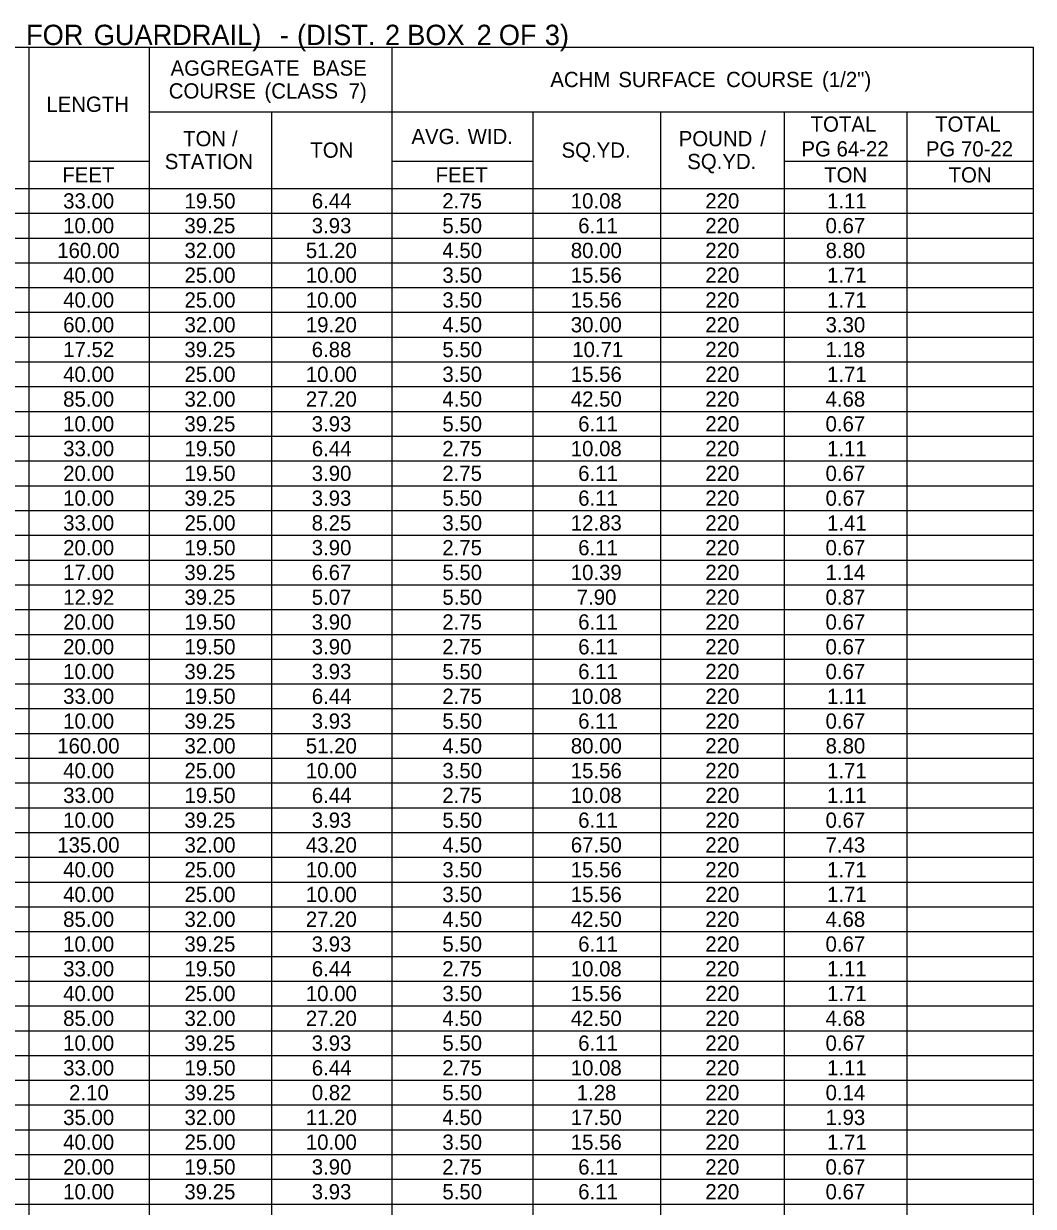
# Model space of a CAD drawing. Extents: x 542596 to 1930787, y -1948294 to 596640.
# Drawn here: x 552570.9 to 552968.5, y -1946585.9 to -1946120.4 of the extents above; entities that cross this region are included whole.
import ezdxf

# ---------------------------------------------------------------- set-up
doc = ezdxf.new("R2010")
doc.units = 0
doc.layers.add('Default', color=7, linetype='Continuous')

msp = doc.modelspace()

# ---------------------------------------------------------------- linework, layer by layer
at = {"layer": 'Default'}
for p, q in [((552219.67, -1946129.69), (552968.47, -1946129.69)), ((552573.11, -1946838.51), (552573.11, -1946129.69)), ((552620.4, -1946838.51), (552620.4, -1946129.69)), ((552715.95, -1946848.26), (552715.95, -1946129.69)), ((552968.47, -1946848.26), (552968.47, -1946129.69)), ((552620.4, -1946155.04), (552968.47, -1946155.04)), ((552668.66, -1946848.26), (552668.66, -1946155.04)), ((552771.52, -1946155.04), (552821.74, -1946155.04)), ((552771.52, -1946848.26), (552771.52, -1946155.04)), ((552821.74, -1946848.26), (552821.74, -1946155.04)), ((552870.49, -1946848.26), (552870.49, -1946155.04)), ((552918.75, -1946848.26), (552918.75, -1946155.04)), ((552573.11, -1946174.54), (552620.4, -1946174.54)), ((552620.4, -1946585.01), (552620.4, -1946174.54)), ((552715.95, -1946174.54), (552771.52, -1946174.54)), ((552715.95, -1946185.26), (552715.95, -1946174.54)), ((552771.52, -1946282.76), (552771.52, -1946174.54)), ((552870.49, -1946174.54), (552968.47, -1946174.54)), ((552219.67, -1946185.26), (552968.47, -1946185.26)), ((552573.11, -1946214.51), (552573.11, -1946185.26)), ((552620.4, -1946185.26), (552771.52, -1946185.26)), ((552668.66, -1946282.76), (552668.66, -1946185.26)), ((552771.52, -1946185.26), (552968.47, -1946185.26)), ((552821.74, -1946321.76), (552821.74, -1946185.26)), ((552450.75, -1946195.01), (552968.47, -1946195.01)), ((552450.75, -1946204.76), (552968.47, -1946204.76)), ((552450.75, -1946214.51), (552968.47, -1946214.51)), ((552391.27, -1946224.26), (552968.47, -1946224.26)), ((552573.11, -1946292.51), (552573.11, -1946224.26)), ((552450.75, -1946234.01), (552968.47, -1946234.01)), ((552450.75, -1946243.76), (552968.47, -1946243.76)), ((552450.75, -1946253.51), (552968.47, -1946253.51)), ((552450.75, -1946263.26), (552968.47, -1946263.26)), ((552450.75, -1946273.01), (552968.47, -1946273.01)), ((552450.75, -1946282.76), (552968.47, -1946282.76)), ((552391.27, -1946292.51), (552968.47, -1946292.51)), ((552668.66, -1946585.01), (552668.66, -1946292.51)), ((552771.52, -1946585.01), (552771.52, -1946292.51)), ((552450.75, -1946302.26), (552968.47, -1946302.26)), ((552450.75, -1946312.01), (552968.47, -1946312.01)), ((552219.67, -1946321.76), (552968.47, -1946321.76)), ((552450.75, -1946321.76), (552968.47, -1946321.76)), ((552450.75, -1946331.51), (552918.75, -1946331.51)), ((552821.74, -1946448.51), (552821.74, -1946331.51)), ((552870.49, -1946331.51), (552918.75, -1946331.51)), ((552918.75, -1946331.51), (552968.47, -1946331.51)), ((552450.75, -1946341.26), (552968.47, -1946341.26)), ((552450.75, -1946351.01), (552968.47, -1946351.01)), ((552450.75, -1946360.76), (552968.47, -1946360.76)), ((552450.75, -1946370.51), (552968.47, -1946370.51)), ((552450.75, -1946380.26), (552968.47, -1946380.26)), ((552573.11, -1946448.51), (552573.11, -1946380.26)), ((552450.75, -1946390.01), (552968.47, -1946390.01)), ((552450.75, -1946399.76), (552715.95, -1946399.76)), ((552668.66, -1946399.76), (552715.95, -1946399.76)), ((552715.95, -1946399.76), (552968.47, -1946399.76)), ((552450.75, -1946409.51), (552715.95, -1946409.51)), ((552668.66, -1946409.51), (552715.95, -1946409.51)), ((552715.95, -1946409.51), (552968.47, -1946409.51)), ((552219.67, -1946419.26), (552968.47, -1946419.26)), ((552668.66, -1946419.26), (552715.95, -1946419.26)), ((552821.74, -1946419.26), (552918.75, -1946419.26)), ((552918.75, -1946419.26), (552968.47, -1946419.26)), ((552450.75, -1946429.01), (552715.95, -1946429.01)), ((552668.66, -1946429.01), (552715.95, -1946429.01)), ((552715.95, -1946429.01), (552968.47, -1946429.01)), ((552450.75, -1946438.76), (552715.95, -1946438.76)), ((552668.66, -1946438.76), (552715.95, -1946438.76)), ((552715.95, -1946438.76), (552968.47, -1946438.76)), ((552450.75, -1946448.51), (552968.47, -1946448.51)), ((552668.66, -1946448.51), (552715.95, -1946448.51)), ((552715.95, -1946448.51), (552968.47, -1946448.51)), ((552450.75, -1946458.26), (552968.47, -1946458.26)), ((552573.11, -1946565.51), (552573.11, -1946458.26)), ((552821.74, -1946555.76), (552821.74, -1946458.26)), ((552450.75, -1946468.01), (552968.47, -1946468.01)), ((552450.75, -1946477.76), (552968.47, -1946477.76)), ((552450.75, -1946487.51), (552968.47, -1946487.51)), ((552391.27, -1946497.26), (552968.47, -1946497.26)), ((552450.75, -1946507.01), (552968.47, -1946507.01)), ((552450.75, -1946516.76), (552968.47, -1946516.76)), ((552450.75, -1946526.51), (552968.47, -1946526.51)), ((552391.27, -1946536.26), (552968.47, -1946536.26)), ((552450.75, -1946546.01), (552968.47, -1946546.01)), ((552450.75, -1946555.76), (552968.47, -1946555.76)), ((552357.64, -1946565.51), (552968.47, -1946565.51)), ((552821.74, -1946672.76), (552821.74, -1946565.51)), ((552918.75, -1946565.51), (552968.47, -1946565.51)), ((552450.75, -1946575.26), (552968.47, -1946575.26)), ((552450.75, -1946585.01), (552968.47, -1946585.01))]:
    msp.add_line(p, q, dxfattribs=at)

# ---------------------------------------------------------------- texts
for s, height, p in [(' FOR', 8, (552568.89, -1946128.81)), (' GUARDRAIL)', 8, (552595.54, -1946128.81)), (' (DIST.', 8, (552675.59, -1946128.81)), (' 2', 8, (552710.21, -1946128.81)), (' BOX', 8, (552718.97, -1946128.81)), (' 2', 8, (552746.29, -1946128.81)), (' OF', 8, (552755.04, -1946128.81)), (' 3)', 8, (552773.15, -1946128.81)), (' -', 8, (552668.85, -1946128.81)), ('AGGREGATE', 6, (552628.76, -1946140.86)), (' BASE', 6, (552682.38, -1946140.86)), ('ACHM', 6, (552778.28, -1946145.36)), (' SURFACE', 6, (552802.83, -1946145.36)), (' COURSE', 6, (552845.27, -1946145.36)), (' (1/2")', 6, (552883.05, -1946145.36)), ('COURSE', 6, (552628.05, -1946149.86)), (' (CLASS', 6, (552663.51, -1946149.86)), (' 7)', 6, (552696.63, -1946149.86)), ('LENGTH', 6, (552579.84, -1946155.11)), ('TOTAL', 6, (552880.77, -1946162.91)), ('TOTAL', 6, (552929.77, -1946162.91)), ('TON', 6, (552633.69, -1946168.65)), (' /', 6, (552650.71, -1946168.65)), ('AVG.', 6, (552723.59, -1946167.79)), (' WID.', 6, (552743.51, -1946167.79)), ('POUND', 6, (552828.85, -1946168.65)), (' /', 6, (552858.71, -1946168.65)), ('TON', 6, (552683.79, -1946173.15)), ('SQ.YD.', 6, (552782.71, -1946173.15)), ('PG', 6, (552877.15, -1946172.66)), (' 64-22', 6, (552888.75, -1946172.66)), ('PG', 6, (552926.14, -1946172.66)), (' 70-22', 6, (552937.75, -1946172.66)), ('STATION', 6, (552626.47, -1946177.65)), ('SQ.YD.', 6, (552832.19, -1946177.65)), ('FEET', 6, (552586.13, -1946182.9)), ('FEET', 6, (552733.11, -1946182.9)), ('TON', 6, (552886.11, -1946182.9)), ('TON', 6, (552935.1, -1946182.9)), ('33.00', 6, (552586.47, -1946193.14)), ('19.50', 6, (552634.25, -1946193.14)), ('6.44', 6, (552684.36, -1946193.14)), ('2.75', 6, (552735.75, -1946193.14)), ('10.08', 6, (552786.33, -1946193.14)), ('220', 6, (552839.32, -1946193.14)), ('1.11', 6, (552887.24, -1946193.14)), ('10.00', 6, (552586.47, -1946202.89)), ('39.25', 6, (552634.21, -1946202.89)), ('3.93', 6, (552684.34, -1946202.89)), ('5.50', 6, (552735.78, -1946202.89)), ('6.11', 6, (552789.25, -1946202.89)), ('220', 6, (552839.32, -1946202.89)), ('0.67', 6, (552886.65, -1946202.89)), ('160.00', 6, (552584.14, -1946212.64)), ('32.00', 6, (552634.25, -1946212.64)), ('51.20', 6, (552682.02, -1946212.64)), ('4.50', 6, (552735.78, -1946212.64)), ('80.00', 6, (552786.35, -1946212.64)), ('220', 6, (552839.32, -1946212.64)), ('8.80', 6, (552886.67, -1946212.64)), ('40.00', 6, (552586.47, -1946222.39)), ('25.00', 6, (552634.25, -1946222.39)), ('10.00', 6, (552682.02, -1946222.39)), ('3.50', 6, (552735.78, -1946222.39)), ('15.56', 6, (552786.34, -1946222.39)), ('220', 6, (552839.32, -1946222.39)), ('1.71', 6, (552887.24, -1946222.39)), ('40.00', 6, (552586.47, -1946232.14)), ('25.00', 6, (552634.25, -1946232.14)), ('10.00', 6, (552682.02, -1946232.14)), ('3.50', 6, (552735.78, -1946232.14)), ('15.56', 6, (552786.34, -1946232.14)), ('220', 6, (552839.32, -1946232.14)), ('1.71', 6, (552887.24, -1946232.14)), ('60.00', 6, (552586.47, -1946241.89)), ('32.00', 6, (552634.25, -1946241.89)), ('19.20', 6, (552682.02, -1946241.89)), ('4.50', 6, (552735.78, -1946241.89)), ('30.00', 6, (552786.35, -1946241.89)), ('220', 6, (552839.32, -1946241.89)), ('3.30', 6, (552886.67, -1946241.89)), ('17.52', 6, (552586.49, -1946251.64)), ('39.25', 6, (552634.21, -1946251.64)), ('6.88', 6, (552684.34, -1946251.64)), ('5.50', 6, (552735.78, -1946251.64)), ('10.71', 6, (552786.92, -1946251.64)), ('220', 6, (552839.32, -1946251.64)), ('1.18', 6, (552886.65, -1946251.64)), ('40.00', 6, (552586.47, -1946261.39)), ('25.00', 6, (552634.25, -1946261.39)), ('10.00', 6, (552682.02, -1946261.39)), ('3.50', 6, (552735.78, -1946261.39)), ('15.56', 6, (552786.34, -1946261.39)), ('220', 6, (552839.32, -1946261.39)), ('1.71', 6, (552887.24, -1946261.39)), ('85.00', 6, (552586.47, -1946271.14)), ('32.00', 6, (552634.25, -1946271.14)), ('27.20', 6, (552682.02, -1946271.14)), ('4.50', 6, (552735.78, -1946271.14)), ('42.50', 6, (552786.35, -1946271.14)), ('220', 6, (552839.32, -1946271.14)), ('4.68', 6, (552886.65, -1946271.14)), ('10.00', 6, (552586.47, -1946280.89)), ('39.25', 6, (552634.21, -1946280.89)), ('3.93', 6, (552684.34, -1946280.89)), ('5.50', 6, (552735.78, -1946280.89)), ('6.11', 6, (552789.25, -1946280.89)), ('220', 6, (552839.32, -1946280.89)), ('0.67', 6, (552886.65, -1946280.89)), ('33.00', 6, (552586.47, -1946290.64)), ('19.50', 6, (552634.25, -1946290.64)), ('6.44', 6, (552684.36, -1946290.64)), ('2.75', 6, (552735.75, -1946290.64)), ('10.08', 6, (552786.33, -1946290.64)), ('220', 6, (552839.32, -1946290.64)), ('1.11', 6, (552887.24, -1946290.64)), ('20.00', 6, (552586.47, -1946300.39)), ('19.50', 6, (552634.25, -1946300.39)), ('3.90', 6, (552684.35, -1946300.39)), ('2.75', 6, (552735.75, -1946300.39)), ('6.11', 6, (552789.25, -1946300.39)), ('220', 6, (552839.32, -1946300.39)), ('0.67', 6, (552886.65, -1946300.39)), ('10.00', 6, (552586.47, -1946310.14)), ('39.25', 6, (552634.21, -1946310.14)), ('3.93', 6, (552684.34, -1946310.14)), ('5.50', 6, (552735.78, -1946310.14)), ('6.11', 6, (552789.25, -1946310.14)), ('220', 6, (552839.32, -1946310.14)), ('0.67', 6, (552886.65, -1946310.14)), ('33.00', 6, (552586.47, -1946319.89)), ('25.00', 6, (552634.25, -1946319.89)), ('8.25', 6, (552684.32, -1946319.89)), ('3.50', 6, (552735.78, -1946319.89)), ('12.83', 6, (552786.34, -1946319.89)), ('220', 6, (552839.32, -1946319.89)), ('1.41', 6, (552887.24, -1946319.89)), ('20.00', 6, (552586.47, -1946329.64)), ('19.50', 6, (552634.25, -1946329.64)), ('3.90', 6, (552684.35, -1946329.64)), ('2.75', 6, (552735.75, -1946329.64)), ('6.11', 6, (552789.25, -1946329.64)), ('220', 6, (552839.32, -1946329.64)), ('0.67', 6, (552886.65, -1946329.64)), ('17.00', 6, (552586.47, -1946339.39)), ('39.25', 6, (552634.21, -1946339.39)), ('6.67', 6, (552684.34, -1946339.39)), ('5.50', 6, (552735.78, -1946339.39)), ('10.39', 6, (552786.33, -1946339.39)), ('220', 6, (552839.32, -1946339.39)), ('1.14', 6, (552886.67, -1946339.39)), ('12.92', 6, (552586.49, -1946349.14)), ('39.25', 6, (552634.21, -1946349.14)), ('5.07', 6, (552684.34, -1946349.14)), ('5.50', 6, (552735.78, -1946349.14)), ('7.90', 6, (552788.68, -1946349.14)), ('220', 6, (552839.32, -1946349.14)), ('0.87', 6, (552886.65, -1946349.14)), ('20.00', 6, (552586.47, -1946358.89)), ('19.50', 6, (552634.25, -1946358.89)), ('3.90', 6, (552684.35, -1946358.89)), ('2.75', 6, (552735.75, -1946358.89)), ('6.11', 6, (552789.25, -1946358.89)), ('220', 6, (552839.32, -1946358.89)), ('0.67', 6, (552886.65, -1946358.89)), ('20.00', 6, (552586.47, -1946368.64)), ('19.50', 6, (552634.25, -1946368.64)), ('3.90', 6, (552684.35, -1946368.64)), ('2.75', 6, (552735.75, -1946368.64)), ('6.11', 6, (552789.25, -1946368.64)), ('220', 6, (552839.32, -1946368.64)), ('0.67', 6, (552886.65, -1946368.64)), ('10.00', 6, (552586.47, -1946378.39)), ('39.25', 6, (552634.21, -1946378.39)), ('3.93', 6, (552684.34, -1946378.39)), ('5.50', 6, (552735.78, -1946378.39)), ('6.11', 6, (552789.25, -1946378.39)), ('220', 6, (552839.32, -1946378.39)), ('0.67', 6, (552886.65, -1946378.39)), ('33.00', 6, (552586.47, -1946388.14)), ('19.50', 6, (552634.25, -1946388.14)), ('6.44', 6, (552684.36, -1946388.14)), ('2.75', 6, (552735.75, -1946388.14)), ('10.08', 6, (552786.33, -1946388.14)), ('220', 6, (552839.32, -1946388.14)), ('1.11', 6, (552887.24, -1946388.14)), ('10.00', 6, (552586.47, -1946397.89)), ('39.25', 6, (552634.21, -1946397.89)), ('3.93', 6, (552684.34, -1946397.89)), ('5.50', 6, (552735.78, -1946397.89)), ('6.11', 6, (552789.25, -1946397.89)), ('220', 6, (552839.32, -1946397.89)), ('0.67', 6, (552886.65, -1946397.89)), ('160.00', 6, (552584.14, -1946407.64)), ('32.00', 6, (552634.25, -1946407.64)), ('51.20', 6, (552682.02, -1946407.64)), ('4.50', 6, (552735.78, -1946407.64)), ('80.00', 6, (552786.35, -1946407.64)), ('220', 6, (552839.32, -1946407.64)), ('8.80', 6, (552886.67, -1946407.64)), ('40.00', 6, (552586.47, -1946417.39)), ('25.00', 6, (552634.25, -1946417.39)), ('10.00', 6, (552682.02, -1946417.39)), ('3.50', 6, (552735.78, -1946417.39)), ('15.56', 6, (552786.34, -1946417.39)), ('220', 6, (552839.32, -1946417.39)), ('1.71', 6, (552887.24, -1946417.39)), ('33.00', 6, (552586.47, -1946427.14)), ('19.50', 6, (552634.25, -1946427.14)), ('6.44', 6, (552684.36, -1946427.14)), ('2.75', 6, (552735.75, -1946427.14)), ('10.08', 6, (552786.33, -1946427.14)), ('220', 6, (552839.32, -1946427.14)), ('1.11', 6, (552887.24, -1946427.14)), ('10.00', 6, (552586.47, -1946436.89)), ('39.25', 6, (552634.21, -1946436.89)), ('3.93', 6, (552684.34, -1946436.89)), ('5.50', 6, (552735.78, -1946436.89)), ('6.11', 6, (552789.25, -1946436.89)), ('220', 6, (552839.32, -1946436.89)), ('0.67', 6, (552886.65, -1946436.89)), ('135.00', 6, (552584.14, -1946446.64)), ('32.00', 6, (552634.25, -1946446.64)), ('43.20', 6, (552682.02, -1946446.64)), ('4.50', 6, (552735.78, -1946446.64)), ('67.50', 6, (552786.35, -1946446.64)), ('220', 6, (552839.32, -1946446.64)), ('7.43', 6, (552886.65, -1946446.64)), ('40.00', 6, (552586.47, -1946456.39)), ('25.00', 6, (552634.25, -1946456.39)), ('10.00', 6, (552682.02, -1946456.39)), ('3.50', 6, (552735.78, -1946456.39)), ('15.56', 6, (552786.34, -1946456.39)), ('220', 6, (552839.32, -1946456.39)), ('1.71', 6, (552887.24, -1946456.39)), ('40.00', 6, (552586.47, -1946466.14)), ('25.00', 6, (552634.25, -1946466.14)), ('10.00', 6, (552682.02, -1946466.14)), ('3.50', 6, (552735.78, -1946466.14)), ('15.56', 6, (552786.34, -1946466.14)), ('220', 6, (552839.32, -1946466.14)), ('1.71', 6, (552887.24, -1946466.14)), ('85.00', 6, (552586.47, -1946475.89)), ('32.00', 6, (552634.25, -1946475.89)), ('27.20', 6, (552682.02, -1946475.89)), ('4.50', 6, (552735.78, -1946475.89)), ('42.50', 6, (552786.35, -1946475.89)), ('220', 6, (552839.32, -1946475.89)), ('4.68', 6, (552886.65, -1946475.89)), ('10.00', 6, (552586.47, -1946485.64)), ('39.25', 6, (552634.21, -1946485.64)), ('3.93', 6, (552684.34, -1946485.64)), ('5.50', 6, (552735.78, -1946485.64)), ('6.11', 6, (552789.25, -1946485.64)), ('220', 6, (552839.32, -1946485.64)), ('0.67', 6, (552886.65, -1946485.64)), ('33.00', 6, (552586.47, -1946495.39)), ('19.50', 6, (552634.25, -1946495.39)), ('6.44', 6, (552684.36, -1946495.39)), ('2.75', 6, (552735.75, -1946495.39)), ('10.08', 6, (552786.33, -1946495.39)), ('220', 6, (552839.32, -1946495.39)), ('1.11', 6, (552887.24, -1946495.39)), ('40.00', 6, (552586.47, -1946505.14)), ('25.00', 6, (552634.25, -1946505.14)), ('10.00', 6, (552682.02, -1946505.14)), ('3.50', 6, (552735.78, -1946505.14)), ('15.56', 6, (552786.34, -1946505.14)), ('220', 6, (552839.32, -1946505.14)), ('1.71', 6, (552887.24, -1946505.14)), ('85.00', 6, (552586.47, -1946514.89)), ('32.00', 6, (552634.25, -1946514.89)), ('27.20', 6, (552682.02, -1946514.89)), ('4.50', 6, (552735.78, -1946514.89)), ('42.50', 6, (552786.35, -1946514.89)), ('220', 6, (552839.32, -1946514.89)), ('4.68', 6, (552886.65, -1946514.89)), ('10.00', 6, (552586.47, -1946524.64)), ('39.25', 6, (552634.21, -1946524.64)), ('3.93', 6, (552684.34, -1946524.64)), ('5.50', 6, (552735.78, -1946524.64)), ('6.11', 6, (552789.25, -1946524.64)), ('220', 6, (552839.32, -1946524.64)), ('0.67', 6, (552886.65, -1946524.64)), ('33.00', 6, (552586.47, -1946534.39)), ('19.50', 6, (552634.25, -1946534.39)), ('6.44', 6, (552684.36, -1946534.39)), ('2.75', 6, (552735.75, -1946534.39)), ('10.08', 6, (552786.33, -1946534.39)), ('220', 6, (552839.32, -1946534.39)), ('1.11', 6, (552887.24, -1946534.39)), ('2.10', 6, (552588.8, -1946544.14)), ('39.25', 6, (552634.21, -1946544.14)), ('0.82', 6, (552684.37, -1946544.14)), ('5.50', 6, (552735.78, -1946544.14)), ('1.28', 6, (552788.66, -1946544.14)), ('220', 6, (552839.32, -1946544.14)), ('0.14', 6, (552886.67, -1946544.14)), ('35.00', 6, (552586.47, -1946553.89)), ('32.00', 6, (552634.25, -1946553.89)), ('11.20', 6, (552682.02, -1946553.89)), ('4.50', 6, (552735.78, -1946553.89)), ('17.50', 6, (552786.35, -1946553.89)), ('220', 6, (552839.32, -1946553.89)), ('1.93', 6, (552886.65, -1946553.89)), ('40.00', 6, (552586.47, -1946563.64)), ('25.00', 6, (552634.25, -1946563.64)), ('10.00', 6, (552682.02, -1946563.64)), ('3.50', 6, (552735.78, -1946563.64)), ('15.56', 6, (552786.34, -1946563.64)), ('220', 6, (552839.32, -1946563.64)), ('1.71', 6, (552887.24, -1946563.64)), ('20.00', 6, (552586.47, -1946573.39)), ('19.50', 6, (552634.25, -1946573.39)), ('3.90', 6, (552684.35, -1946573.39)), ('2.75', 6, (552735.75, -1946573.39)), ('6.11', 6, (552789.25, -1946573.39)), ('220', 6, (552839.32, -1946573.39)), ('0.67', 6, (552886.65, -1946573.39)), ('10.00', 6, (552586.47, -1946583.14)), ('39.25', 6, (552634.21, -1946583.14)), ('3.93', 6, (552684.34, -1946583.14)), ('5.50', 6, (552735.78, -1946583.14)), ('6.11', 6, (552789.25, -1946583.14)), ('220', 6, (552839.32, -1946583.14)), ('0.67', 6, (552886.65, -1946583.14))]:
    msp.add_text(s, height=height, dxfattribs=at).set_placement(p)

doc.saveas('drawing.dxf')
